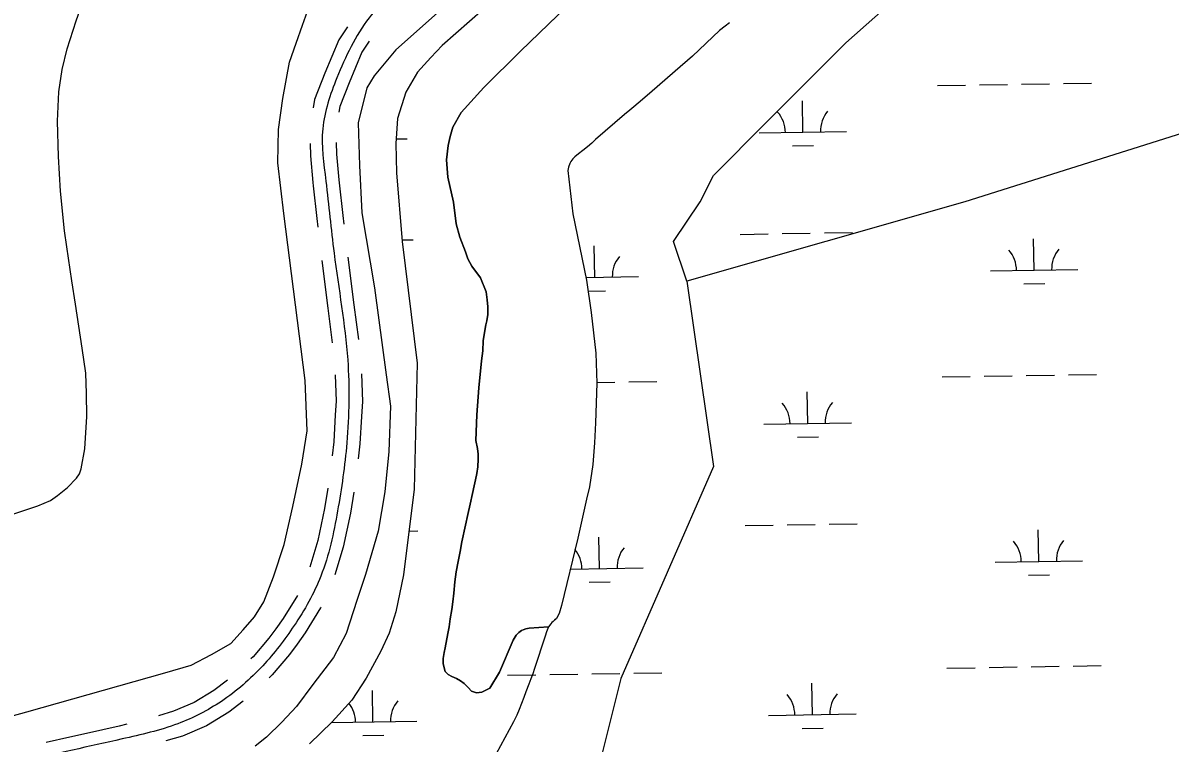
# Model space of a CAD drawing. Extents: x 3855477 to 3893699, y 299188 to 325115.
# Drawn here: x 3872850 to 3874161, y 305571 to 306393 of the extents above; entities that cross this region are included whole.
import ezdxf

# ---------------------------------------------------------------- set-up
doc = ezdxf.new("R2010")
doc.units = 0
for name, color, linetype in [('V-LEVE-TOET', 7, 'Continuous'), ('V-ROAD-CNTR', 7, 'Continuous'), ('V-TOPO-SHOR', 7, 'Continuous'), ('V-WETL-SWMP', 7, 'Continuous')]:
    doc.layers.add(name, color=color, linetype=linetype)

msp = doc.modelspace()

# ---------------------------------------------------------------- linework, layer by layer
at = {"layer": 'V-LEVE-TOET'}
for points in [[(3873354.9, 306432.6), (3873276.4, 306362.5), (3873251.7, 306332.9), (3873243.4, 306319.3), (3873233.4, 306279.1), (3873234.9, 306230.6), (3873237.4, 306176.4), (3873252, 306090.8), (3873265.2, 305991.4), (3873270.4, 305955.6), (3873268.3, 305903.7), (3873264, 305857.7), (3873256.3, 305812.8), (3873241.6, 305763.5), (3873231.8, 305733.7), (3873219.6, 305695.9), (3873205.3, 305668.4), (3873181.7, 305637.7), (3873162.8, 305612.7), (3873146.3, 305594.5), (3873128.7, 305577.6), (3873115.9, 305567.4)], [(3872854.8, 305606.6), (3873012.4, 305651.1), (3873042.6, 305659.8), (3873065.9, 305672.1), (3873088, 305684.4), (3873102.1, 305700.3), (3873115, 305715), (3873125.7, 305732.1), (3873136.6, 305760.8), (3873148.8, 305797.4), (3873158.8, 305841.1), (3873168.9, 305889.3), (3873175.3, 305927.3), (3873172.9, 305985), (3873148.6, 306175.6), (3873141.5, 306233.4), (3873142.2, 306271.5), (3873147.5, 306307.1), (3873155.1, 306348.5), (3873162.4, 306370.3), (3873169.7, 306390.9), (3873179.4, 306417.2)], [(3871306, 305322), (3871332.6, 305347.8), (3871355.6, 305353.9), (3871421.2, 305359.3), (3871489.5, 305331.9), (3871576.8, 305264.8), (3871602.8, 305257.8), (3871629, 305257.4), (3871668.4, 305263.2), (3872132.9, 305415.4), (3872774.5, 305584.2), (3872854.8, 305606.6)]]:
    msp.add_lwpolyline(points, dxfattribs=at)
at = {"layer": 'V-ROAD-CNTR'}
for points in [[(3873221, 306389), (3873211.2, 306374.1), (3873195.1, 306335.9), (3873183.6, 306305.8), (3873181.9, 306296.4)], [(3873246, 306372.4), (3873237.7, 306359.9), (3873222.9, 306324.8), (3873212.6, 306297.8), (3873211.4, 306291.2)], [(3873178.4, 306255.7), (3873178.8, 306241.6), (3873181.5, 306211.1), (3873182, 306207.2)], [(3873208.4, 306256.6), (3873208.8, 306243.4), (3873211.4, 306214.1), (3873211.8, 306210.5)], [(3873182, 306207.2), (3873186.2, 306169.8), (3873187.3, 306160)], [(3873211.8, 306210.5), (3873216, 306173.2), (3873217.1, 306163.4)], [(3873191.8, 306122), (3873198.8, 306067.5), (3873203.8, 306027.9)], [(3873221.5, 306125.9), (3873228.6, 306071.3), (3873233.6, 306031.7)], [(3873207, 305991.4), (3873208.2, 305961.3), (3873207.2, 305945.5)], [(3873237, 305992.6), (3873238.2, 305960.9), (3873237.2, 305943.7)], [(3873207.2, 305945.5), (3873205.4, 305915), (3873203.6, 305898.9)], [(3873237.2, 305943.7), (3873235.3, 305912.5), (3873233.4, 305895.6)], [(3873198.8, 305862), (3873195, 305838.6), (3873187.4, 305802.1), (3873178.1, 305771.6)], [(3873228.4, 305857.3), (3873224.5, 305833.2), (3873216.4, 305794.6), (3873206.8, 305762.9)], [(3873164, 305739.5), (3873147.7, 305713.2), (3873139.3, 305701.4)], [(3873190.8, 305726.1), (3873190.4, 305725.2), (3873172.7, 305696.5), (3873163.6, 305683.9)], [(3873139.3, 305701.4), (3873131.4, 305690.5), (3873113.4, 305669.3), (3873110.9, 305666.9)], [(3873163.6, 305683.9), (3873155, 305672), (3873135.3, 305648.8), (3873131.7, 305645.3)], [(3873084, 305642.6), (3873068.6, 305630.8), (3873046.2, 305617.2), (3873022.5, 305607.1), (3873005.2, 305602)], [(3873102.2, 305618.8), (3873085.6, 305606), (3873060, 305590.4), (3873032.6, 305578.8), (3873013.7, 305573.2)], [(3872969.1, 305592.3), (3872960.3, 305590.1), (3872923.2, 305581.8)], [(3872923.2, 305581.8), (3872903.9, 305577.5), (3872876.9, 305571.6)]]:
    msp.add_lwpolyline(points, dxfattribs=at)
msp.add_spline([(3873289.7, 306444.8), (3873245.8, 306399.2), (3873209, 306330.4), (3873192.9, 306272.5), (3873196.5, 306212.6), (3873205.8, 306130.5), (3873221.4, 306008.4), (3873220.4, 305913.7), (3873209.8, 305835.9), (3873190.7, 305761.5), (3873160.2, 305704.9), (3873124.3, 305659), (3873077.1, 305618.4), (3873027.5, 305592.9), (3872963.7, 305575.5), (3872850.5, 305550.4), (3872736.2, 305526), (3872655.9, 305505), (3872546.8, 305474.6), (3872412.3, 305433.4)], degree=3, dxfattribs=at)
at = {"layer": 'V-TOPO-SHOR'}
for points in [[(3872893.3, 306201.1), (3872891.1, 306240.9), (3872890, 306281.2), (3872891.4, 306314.7), (3872895.2, 306340.2), (3872901.1, 306363.6), (3872911.4, 306395.7), (3872923.9, 306431.6), (3872936.8, 306460), (3872959.5, 306501.4), (3872994.8, 306555), (3873024.7, 306596.9), (3873058, 306641.4), (3873070.2, 306655.4), (3873081.2, 306667.1), (3873104.3, 306686.1), (3873151.4, 306725), (3873253.7, 306815.1), (3873370.6, 306914), (3873442.7, 306975.2), (3873524, 307046.5), (3873585.2, 307102.7), (3873697.4, 307200.2), (3873875.2, 307350.4)], [(3874601, 306401.9), (3873926.3, 306189), (3873608.8, 306098.3), (3873593.7, 306143.6), (3873623.9, 306189), (3873639.1, 306219.2), (3873699.5, 306279.7), (3873790.2, 306370.4), (3873926.3, 306491.4), (3874001.9, 306582.1), (3874107.7, 306687.9), (3874213.6, 306763.5), (3874274.1, 306824), (3874379.9, 306899.6), (3874470.6, 306975.2), (3874531.1, 307005.4), (3874621.8, 307035.7), (3874667.2, 307050.8), (3874730.3, 307067.9)], [(3873503.8, 306443.3), (3873418.7, 306361.1), (3873376.8, 306319.4), (3873351.1, 306290.9), (3873341.3, 306274.1), (3873338.3, 306263.7), (3873336.3, 306253.4), (3873334.3, 306236.8), (3873335.6, 306217.1), (3873342.3, 306188.6), (3873345.4, 306164), (3873349.6, 306148.5), (3873355.9, 306131.8), (3873358.8, 306123.7), (3873363.3, 306115.3), (3873373, 306102.1), (3873379.4, 306086.2), (3873380.8, 306076.9), (3873381.3, 306069.2), (3873381.4, 306060.3), (3873380.4, 306053.1), (3873379.3, 306048.3), (3873377.5, 306039.6), (3873376.3, 306030.2), (3873375.6, 306018.6), (3873374.2, 306007.2), (3873371, 305976.6), (3873368.8, 305945.5), (3873367.9, 305916.4), (3873369.5, 305907.3), (3873370.4, 305900.8), (3873370.4, 305894.9), (3873370.1, 305886.4), (3873369, 305878.7), (3873367.5, 305871.6), (3873365.7, 305864.5), (3873363.8, 305855.9), (3873361.4, 305843.8), (3873358.7, 305832), (3873355.8, 305819.6), (3873351.9, 305800.6), (3873349.9, 305789.6), (3873347.6, 305778), (3873345.4, 305766.3), (3873343.9, 305755), (3873342.5, 305742), (3873341.5, 305732), (3873340.2, 305723.4), (3873338.4, 305712.7), (3873337.2, 305703.5), (3873335.8, 305695.8), (3873332.7, 305679.7), (3873331.7, 305674.1), (3873330.4, 305667.2), (3873330.4, 305661.1), (3873332.8, 305652.5), (3873336.2, 305649), (3873340.2, 305646.7), (3873345.5, 305644.4), (3873350.3, 305641.8)], [(3873657.4, 306393.3), (3873652.4, 306389.5), (3873646.2, 306384.5), (3873615.4, 306355.3), (3873595.6, 306338.2), (3873566, 306312.5), (3873558.1, 306305.7), (3873553.3, 306301.6), (3873548.2, 306297.5), (3873543.8, 306293.8), (3873537.7, 306288.8), (3873504.6, 306260.1), (3873500.2, 306256.1), (3873495.2, 306251.8), (3873490, 306247.6), (3873485, 306243.8), (3873480.7, 306240.3), (3873478.5, 306238.1), (3873476.3, 306235), (3873475, 306232.6), (3873473.7, 306228.5), (3873472.7, 306224.9), (3873478.4, 306175.3), (3873494.1, 306099.3), (3873499.6, 306062.5), (3873504.8, 306016), (3873505.8, 305981.7), (3873504.5, 305936.7), (3873503.3, 305913.8), (3873501.2, 305888.8), (3873497.5, 305863.3), (3873494.2, 305849.5), (3873484.1, 305804.9), (3873465.7, 305727.9), (3873463, 305718.6)], [(3872782.6, 305813.7), (3872867.3, 305841.9), (3872881.8, 305847.8), (3872889.9, 305853.4), (3872901.2, 305862.7), (3872911.5, 305873.4), (3872914.9, 305878.2), (3872917.1, 305883.9), (3872921.1, 305907), (3872923.3, 305943.9), (3872923.2, 305970), (3872922.4, 305993.2), (3872918.2, 306022), (3872910.6, 306071.9), (3872906.2, 306098.6), (3872900.7, 306137.4), (3872898.1, 306155.8), (3872893.3, 306201.1)], [(3873608.8, 306098.3), (3873639.1, 305886.6), (3873533.2, 305644.7), (3873487.9, 305463.3), (3873427.4, 305387.7), (3873366.9, 305372.6), (3873276.2, 305327.2), (3873185.5, 305236.5), (3873049.4, 305145.8), (3872958.7, 305145.8), (3872777.3, 305130.7), (3872626.1, 305070.2), (3872353.9, 304994.6), (3872217.9, 304964.4), (3872066.7, 304919), (3871991.1, 304888.8)], [(3873463, 305718.6), (3873460, 305713), (3873457.6, 305711), (3873456, 305709.6), (3873454.7, 305708.5), (3873453.3, 305707.1), (3873450.7, 305703.5)], [(3873350.3, 305641.8), (3873354.5, 305638.9), (3873359.1, 305634.3), (3873362.8, 305630.1), (3873368.5, 305628.2), (3873374.7, 305629.1), (3873383.9, 305633.4), (3873394.9, 305651.9), (3873410.3, 305688.4), (3873413.8, 305694), (3873417, 305697.2), (3873419.8, 305699.2), (3873421.8, 305700.2), (3873425, 305701.2), (3873428.5, 305702), (3873450.7, 305703.5)], [(3873450.7, 305703.5), (3873448.5, 305698), (3873447.1, 305692.8), (3873445.1, 305687), (3873436.7, 305661.8), (3873434.6, 305655.8), (3873432.7, 305650), (3873430.5, 305644), (3873428.1, 305637.9), (3873424.7, 305629.3), (3873422.5, 305622.8), (3873420, 305615.9), (3873417.2, 305609), (3873414.4, 305602.5), (3873410.7, 305594.9), (3873385.9, 305549.3)]]:
    msp.add_lwpolyline(points, dxfattribs=at)
at = {"layer": 'V-WETL-SWMP'}
for p, q in [((3873516.6, 306532.6), (3873329.2, 306367.5)), ((3873418.7, 306361.1), (3873503.8, 306443.3)), ((3873652.4, 306389.5), (3873646.2, 306384.5)), ((3873657.4, 306393.3), (3873652.4, 306389.5)), ((3873646.2, 306384.5), (3873615.4, 306355.3)), ((3873329.2, 306367.5), (3873316.3, 306353.9)), ((3873316.3, 306353.9), (3873301, 306336.9)), ((3873376.8, 306319.4), (3873418.7, 306361.1)), ((3873615.4, 306355.3), (3873595.6, 306338.2)), ((3873301, 306336.9), (3873287.9, 306314.1)), ((3873595.6, 306338.2), (3873566, 306312.5)), ((3873991.1, 306323.2), (3874023.1, 306323.7)), ((3874039.1, 306324), (3874071.1, 306324.5)), ((3873287.9, 306314.1), (3873278.1, 306284.3)), ((3873351.1, 306290.9), (3873376.8, 306319.4)), ((3873566, 306312.5), (3873553.3, 306301.6)), ((3873895.1, 306321.7), (3873927.1, 306322.2)), ((3873943.1, 306322.4), (3873975.1, 306323)), ((3873548.2, 306297.5), (3873543.8, 306293.8)), ((3873553.3, 306301.6), (3873548.2, 306297.5)), ((3873741.3, 306268.4), (3873740.8, 306304.4)), ((3873278.1, 306284.3), (3873276.5, 306255.5)), ((3873341.3, 306274.1), (3873351.1, 306290.9)), ((3873537.7, 306288.8), (3873504.6, 306260.1)), ((3873543.8, 306293.8), (3873537.7, 306288.8)), ((3873338.3, 306263.7), (3873341.3, 306274.1)), ((3873276.8, 306260.8), (3873289.5, 306261)), ((3873336.3, 306253.4), (3873338.3, 306263.7)), ((3873504.6, 306260.1), (3873500.2, 306256.1)), ((3873691.4, 306267.6), (3873791.3, 306269.2)), ((3873276.5, 306255.5), (3873277, 306222)), ((3873334.3, 306236.8), (3873336.3, 306253.4)), ((3873490, 306247.6), (3873485, 306243.8)), ((3873495.2, 306251.8), (3873490, 306247.6)), ((3873500.2, 306256.1), (3873495.2, 306251.8)), ((3873729.6, 306252.8), (3873753.6, 306253.2)), ((3873335.6, 306217.1), (3873334.3, 306236.8)), ((3873475, 306232.6), (3873473.7, 306228.5)), ((3873476.3, 306235), (3873475, 306232.6)), ((3873478.5, 306238.1), (3873476.3, 306235)), ((3873480.7, 306240.3), (3873478.5, 306238.1)), ((3873485, 306243.8), (3873480.7, 306240.3)), ((3873277, 306222), (3873283.7, 306143.5)), ((3873473.7, 306228.5), (3873472.7, 306224.9)), ((3873472.7, 306224.9), (3873478.4, 306175.3)), ((3873342.3, 306188.6), (3873335.6, 306217.1)), ((3873345.4, 306164), (3873342.3, 306188.6)), ((3873478.4, 306175.3), (3873494.1, 306099.3)), ((3873349.6, 306148.5), (3873345.4, 306164)), ((3873717.8, 306152.6), (3873749.8, 306153.1)), ((3873765.8, 306153.4), (3873797.8, 306153.9)), ((3873283.6, 306145.5), (3873296, 306145.7)), ((3873283.7, 306143.5), (3873300.9, 306004.8)), ((3873355.9, 306131.8), (3873349.6, 306148.5)), ((3873669.8, 306151.8), (3873701.8, 306152.3)), ((3874005.4, 306110.8), (3874004.8, 306146.8)), ((3873358.8, 306123.7), (3873355.9, 306131.8)), ((3873503.5, 306102.7), (3873503, 306138.6)), ((3873363.3, 306115.3), (3873358.8, 306123.7)), ((3873373, 306102.1), (3873363.3, 306115.3)), ((3873379.4, 306086.2), (3873373, 306102.1)), ((3873493.4, 306102.5), (3873553.5, 306103.5)), ((3873955.4, 306110), (3874055.4, 306111.6)), ((3873494.1, 306099.3), (3873499.6, 306062.5)), ((3873993.6, 306095.2), (3874017.6, 306095.6)), ((3873380.8, 306076.9), (3873379.4, 306086.2)), ((3873381.3, 306069.2), (3873380.8, 306076.9)), ((3873495.9, 306087.1), (3873515.8, 306087.4)), ((3873381.4, 306060.3), (3873381.3, 306069.2)), ((3873499.6, 306062.5), (3873504.8, 306016)), ((3873379.3, 306048.3), (3873380.4, 306053.1)), ((3873380.4, 306053.1), (3873381.4, 306060.3)), ((3873376.3, 306030.2), (3873377.5, 306039.6)), ((3873377.5, 306039.6), (3873379.3, 306048.3)), ((3873375.6, 306018.6), (3873376.3, 306030.2)), ((3873374.2, 306007.2), (3873375.6, 306018.6)), ((3873504.8, 306016), (3873505.8, 305981.7)), ((3873300.9, 306004.8), (3873297.2, 305860.8)), ((3873371, 305976.6), (3873374.2, 306007.2)), ((3873505.8, 305982.6), (3873526.7, 305982.9)), ((3873542.6, 305983.2), (3873574.6, 305983.7)), ((3873900.5, 305989), (3873932.5, 305989.6)), ((3873948.5, 305989.8), (3873980.5, 305990.3)), ((3873996.5, 305990.6), (3874028.5, 305991.1)), ((3874044.5, 305991.4), (3874076.5, 305991.9)), ((3873368.8, 305945.5), (3873371, 305976.6)), ((3873505.8, 305981.7), (3873504.5, 305936.7)), ((3873746.8, 305935.8), (3873746.2, 305971.8)), ((3873367.9, 305916.4), (3873368.8, 305945.5)), ((3873504.5, 305936.7), (3873503.3, 305913.8)), ((3873696.8, 305935), (3873796.8, 305936.6)), ((3873735, 305920.2), (3873759, 305920.5)), ((3873369.5, 305907.3), (3873367.9, 305916.4)), ((3873370.4, 305900.8), (3873369.5, 305907.3)), ((3873503.3, 305913.8), (3873501.2, 305888.8)), ((3873370.1, 305886.4), (3873370.4, 305894.9)), ((3873370.4, 305894.9), (3873370.4, 305900.8)), ((3873367.5, 305871.6), (3873369, 305878.7)), ((3873369, 305878.7), (3873370.1, 305886.4)), ((3873501.2, 305888.8), (3873497.5, 305863.3)), ((3873365.7, 305864.5), (3873367.5, 305871.6)), ((3873297.2, 305860.8), (3873285, 305763)), ((3873361.4, 305843.8), (3873363.8, 305855.9)), ((3873363.8, 305855.9), (3873365.7, 305864.5)), ((3873497.5, 305863.3), (3873494.2, 305849.5)), ((3873358.7, 305832), (3873361.4, 305843.8)), ((3873494.2, 305849.5), (3873484.1, 305804.9)), ((3873355.8, 305819.6), (3873358.7, 305832)), ((3873291.2, 305812.9), (3873301.4, 305813.1)), ((3873351.9, 305800.6), (3873355.8, 305819.6)), ((3873675.2, 305819.2), (3873707.2, 305819.7)), ((3873723.2, 305819.9), (3873755.2, 305820.5)), ((3873771.2, 305820.7), (3873803.2, 305821.3)), ((3874010.8, 305778.2), (3874010.2, 305814.2)), ((3873349.9, 305789.6), (3873351.9, 305800.6)), ((3873484.1, 305804.9), (3873465.7, 305727.9)), ((3873509, 305770), (3873508.4, 305806)), ((3873347.6, 305778), (3873349.9, 305789.6)), ((3873345.4, 305766.3), (3873347.6, 305778)), ((3873960.8, 305777.4), (3874060.8, 305779)), ((3873285, 305763), (3873276.2, 305720.5)), ((3873343.9, 305755), (3873345.4, 305766.3)), ((3873475.7, 305769.5), (3873559, 305770.8)), ((3873999.1, 305762.6), (3874023.1, 305763)), ((3873342.5, 305742), (3873343.9, 305755)), ((3873497.2, 305754.4), (3873521.2, 305754.8)), ((3873341.5, 305732), (3873342.5, 305742)), ((3873338.4, 305712.7), (3873340.2, 305723.4)), ((3873340.2, 305723.4), (3873341.5, 305732)), ((3873465.7, 305727.9), (3873463, 305718.6)), ((3873276.2, 305720.5), (3873268.9, 305696.4)), ((3873337.2, 305703.5), (3873338.4, 305712.7)), ((3873454.7, 305708.5), (3873453.3, 305707.1)), ((3873456, 305709.6), (3873454.7, 305708.5)), ((3873460, 305713), (3873456, 305709.6)), ((3873463, 305718.6), (3873460, 305713)), ((3873268.9, 305696.4), (3873259.3, 305675.8)), ((3873332.7, 305679.7), (3873335.8, 305695.8)), ((3873335.8, 305695.8), (3873337.2, 305703.5)), ((3873417, 305697.2), (3873413.8, 305694)), ((3873419.8, 305699.2), (3873417, 305697.2)), ((3873421.8, 305700.2), (3873419.8, 305699.2)), ((3873425, 305701.2), (3873421.8, 305700.2)), ((3873428.5, 305702), (3873425, 305701.2)), ((3873450.7, 305703.5), (3873428.5, 305702)), ((3873453.3, 305707.1), (3873450.7, 305703.5)), ((3873410.3, 305688.4), (3873394.9, 305651.9)), ((3873413.8, 305694), (3873410.3, 305688.4)), ((3873259.3, 305675.8), (3873242.6, 305645)), ((3873330.4, 305667.2), (3873331.7, 305674.1)), ((3873331.7, 305674.1), (3873332.7, 305679.7)), ((3873330.4, 305661.1), (3873330.4, 305667.2)), ((3873332.8, 305652.5), (3873330.4, 305661.1)), ((3873905.9, 305656.4), (3873937.9, 305656.9)), ((3873953.9, 305657.2), (3873985.9, 305657.7)), ((3874001.9, 305658), (3874033.9, 305658.5)), ((3874049.9, 305658.7), (3874081.9, 305659.3)), ((3873242.6, 305645), (3873226, 305619.9)), ((3873336.2, 305649), (3873332.8, 305652.5)), ((3873340.2, 305646.7), (3873336.2, 305649)), ((3873345.5, 305644.4), (3873340.2, 305646.7)), ((3873350.3, 305641.8), (3873345.5, 305644.4)), ((3873394.9, 305651.9), (3873383.9, 305633.4)), ((3873404.1, 305648.2), (3873436.1, 305648.7)), ((3873452.1, 305649), (3873484.1, 305649.5)), ((3873500.1, 305649.8), (3873532.1, 305650.3)), ((3873548.1, 305650.6), (3873580.1, 305651.1)), ((3873250.3, 305595), (3873249.8, 305631)), ((3873354.5, 305638.9), (3873350.3, 305641.8)), ((3873359.1, 305634.3), (3873354.5, 305638.9)), ((3873362.8, 305630.1), (3873359.1, 305634.3)), ((3873368.5, 305628.2), (3873362.8, 305630.1)), ((3873374.7, 305629.1), (3873368.5, 305628.2)), ((3873383.9, 305633.4), (3873374.7, 305629.1)), ((3873752.2, 305603.1), (3873751.6, 305639.1)), ((3873226, 305619.9), (3873203.7, 305594.9)), ((3873702.2, 305602.3), (3873802.2, 305604)), ((3873203.7, 305594.9), (3873177.8, 305570)), ((3873202.9, 305594.2), (3873300.3, 305595.8)), ((3873238.6, 305579.3), (3873262.6, 305579.7)), ((3873740.4, 305587.5), (3873764.4, 305587.9))]:
    msp.add_line(p, q, dxfattribs=at)
for centre, start, end in [((3873686.1, 306268), 0.1615, 41.7052), ((3873796.6, 306269.8), 140.1615, 181.7052), ((3873950.1, 306110.4), 0.1615, 41.7052), ((3874060.6, 306112.2), 140.1615, 181.7052), ((3873558.8, 306104), 140.1615, 181.7052), ((3873691.5, 305935.4), 0.1615, 41.7052), ((3873802, 305937.2), 140.1615, 181.7052), ((3873955.6, 305777.8), 0.1615, 41.7052), ((3874066, 305779.6), 140.1615, 181.7052), ((3873453.7, 305769.6), 0.1615, 39.2129), ((3873564.2, 305771.4), 140.1615, 181.7052), ((3873195.1, 305594.5), 0.1615, 38.1367), ((3873305.6, 305596.3), 140.1615, 181.7052), ((3873696.9, 305602.7), 0.1615, 41.7052), ((3873807.4, 305604.5), 140.1615, 181.7052)]:
    msp.add_arc(centre, 35.2, start, end, dxfattribs=at)

doc.saveas('drawing.dxf')
